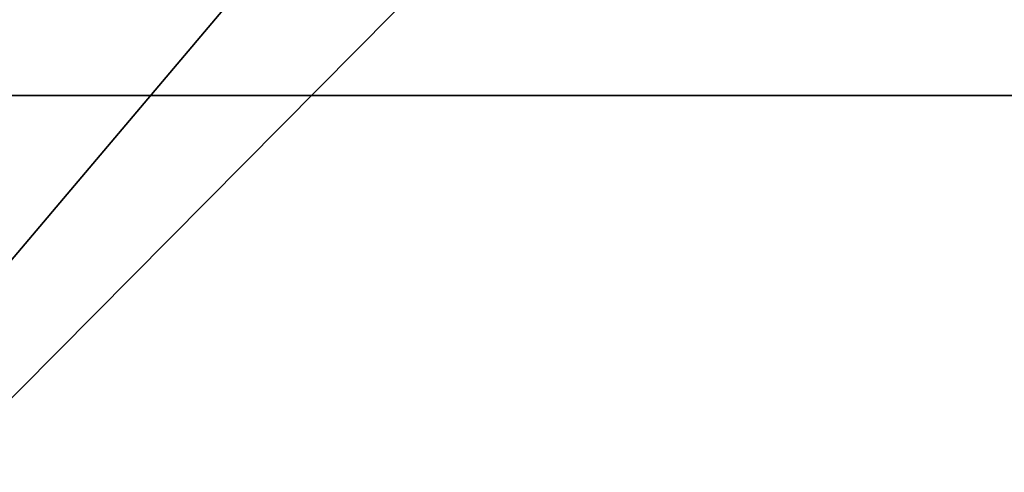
# Model space of a CAD drawing. Header units: millimetres. Extents: x -125 to 125, y -5 to 106.
# Tile 449 of 581: x 79.69 to 84.27, y 1.34 to 3.44. Entities that reach past the tile are written whole.
import ezdxf

# ---------------------------------------------------------------- set-up
doc = ezdxf.new("R2010")
doc.units = ezdxf.units.MM
doc.header["$LTSCALE"] = 65.185185
for name, color, linetype in [('260', 7, 'CONTINUOUS'), ('263', 7, 'CONTINUOUS'), ('596', 7, 'CONTINUOUS'), ('611', 7, 'CONTINUOUS'), ('625', 7, 'CONTINUOUS'), ('639', 7, 'CONTINUOUS')]:
    doc.layers.add(name, color=color, linetype=linetype)

msp = doc.modelspace()

# ---------------------------------------------------------------- linework, layer by layer
at = {"layer": '260', "linetype": 'CONTINUOUS'}
for points in [[(87.4151, 13.8994, -124.8787), (74.9933, 1.2847, -124.9888), (74.9272, 13.8994, -124.8787), (87.4151, 13.8994, -124.8787)], [(87.4922, 1.2847, -124.9888), (74.9933, 1.2847, -124.9888), (87.4151, 13.8994, -124.8787), (87.4922, 1.2847, -124.9888)]]:
    msp.add_3dface(points, dxfattribs=at)
at = {"layer": '263', "linetype": 'CONTINUOUS'}
for points in [[(74.9272, 13.8994, 124.8787), (74.9933, 1.2847, 124.9888), (87.4151, 13.8994, 124.8787), (74.9272, 13.8994, 124.8787)], [(74.9933, 1.2847, 124.9888), (87.4922, 1.2847, 124.9888), (87.4151, 13.8994, 124.8787), (74.9933, 1.2847, 124.9888)]]:
    msp.add_3dface(points, dxfattribs=at)
at = {"layer": '596', "linetype": 'CONTINUOUS'}
for points in [[(75, 9.6026, -130.5), (87.5, 9.6026, -130.5), (75, -3, -130.5), (75, 9.6026, -130.5)], [(75, -3, -130.5), (87.5, 9.6026, -130.5), (87.1671, -3, -130.5), (75, -3, -130.5)]]:
    msp.add_3dface(points, dxfattribs=at)
at = {"layer": '611', "linetype": 'CONTINUOUS'}
for points in [[(75, 13.7065, -127.5), (87.5, 1.0913, -127.5), (87.5, 13.7065, -127.5), (75, 13.7065, -127.5)], [(75, 1.0913, -127.5), (87.5, 1.0913, -127.5), (75, 13.7065, -127.5), (75, 1.0913, -127.5)]]:
    msp.add_3dface(points, dxfattribs=at)
at = {"layer": '625', "linetype": 'CONTINUOUS'}
for points in [[(75, 15.7065, 130.5), (87.5, 3.0913, 130.5), (87.5, 15.7065, 130.5), (75, 15.7065, 130.5)], [(75, 3.0913, 130.5), (87.5, 3.0913, 130.5), (75, 15.7065, 130.5), (75, 3.0913, 130.5)], [(75, -3, 130.5), (87.1671, -3, 130.5), (75, 3.0913, 130.5), (75, -3, 130.5)], [(75, 3.0913, 130.5), (87.5, -3, 130.5), (87.5, 3.0913, 130.5), (75, 3.0913, 130.5)], [(87.1671, -3, 130.5), (87.5, -3, 130.5), (75, 3.0913, 130.5), (87.1671, -3, 130.5)]]:
    msp.add_3dface(points, dxfattribs=at)
at = {"layer": '639', "linetype": 'CONTINUOUS'}
for points in [[(75, -1, 127.5), (87.5, 11.6026, 127.5), (76.83, -1, 127.5), (75, -1, 127.5)], [(75, 11.6026, 127.5), (87.5, 11.6026, 127.5), (75, -1, 127.5), (75, 11.6026, 127.5)], [(76.83, -1, 127.5), (87.5, 11.6026, 127.5), (87.5, -1, 127.5), (76.83, -1, 127.5)]]:
    msp.add_3dface(points, dxfattribs=at)

doc.saveas('drawing.dxf')
